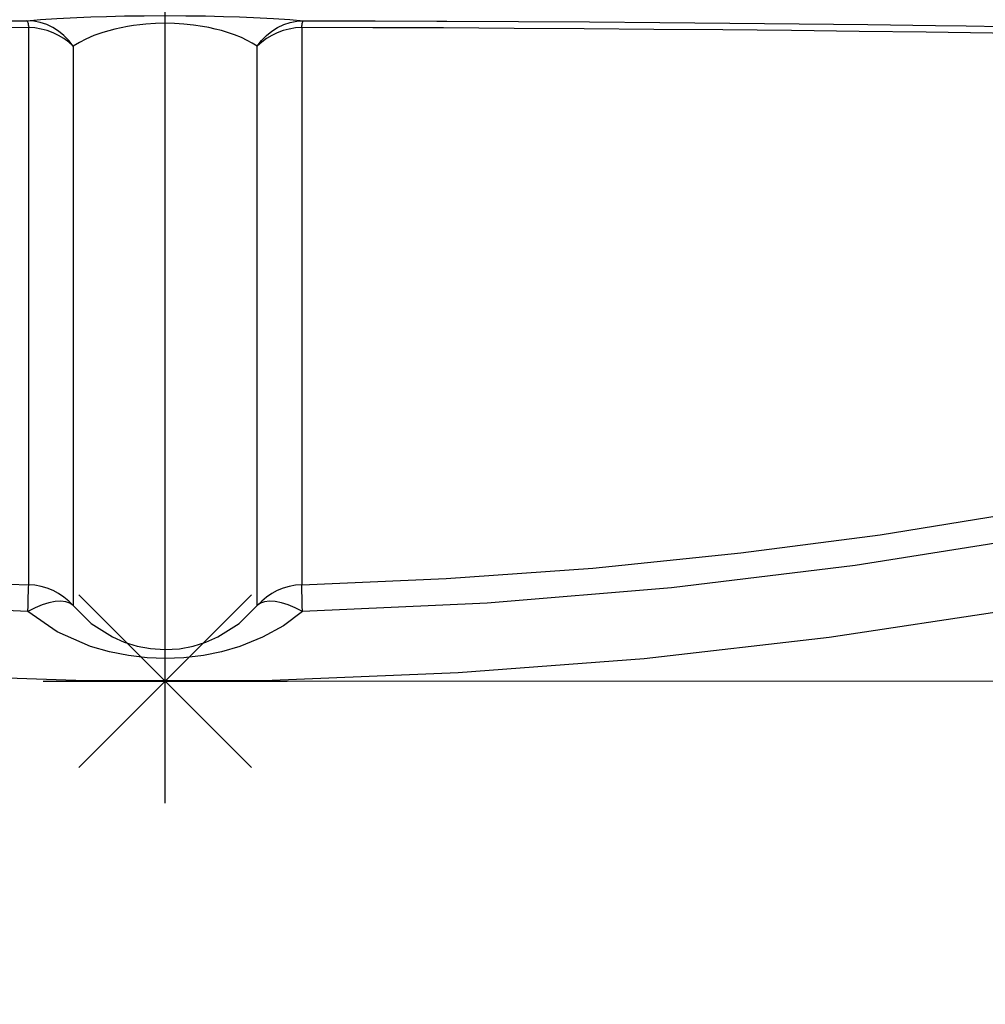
# Model space of a CAD drawing. Header units: millimetres. Extents: x 196 to 2027204, y -221452 to 153872.
# Tile 264 of 381: x 1216934 to 1217092, y -203443 to -203282. Entities that reach past the tile are written whole.
import ezdxf

# ---------------------------------------------------------------- set-up
doc = ezdxf.new("R2010")
doc.units = ezdxf.units.MM
doc.linetypes.add('CENTER', pattern=[50.8, 31.75, -6.35, 6.35, -6.35])
doc.layers.get('Defpoints').update_dxf_attribs({"lineweight": 18})
for name, color, linetype, lineweight in [('00_Основной', 163, 'Continuous', 40), ('ТМ-размеры', 25, 'Continuous', 20), ('Эл.линия силовых сетей', 1, 'Continuous', 50)]:
    doc.layers.add(name, color=color, linetype=linetype, lineweight=lineweight)
doc.styles.add('SFINKS', font='SFINKS.shx', dxfattribs={"width": 0.7, "oblique": 15})
doc.styles.add('Times New Roman', font='times.ttf')
doc.dimstyles.new('кира-50', dxfattribs={"dimtxt": 150, "dimasz": 40, "dimexe": 15, "dimexo": 0, "dimgap": 20, "dimtad": 1, "dimdec": 0, "dimrnd": 5, "dimdsep": 46, "dimtxsty": 'SFINKS', "dimblk1": 'OBLIQUE', "dimblk2": 'OBLIQUE', "dimsah": 1, "dimcen": 2.5, "dimclrd": 252, "dimclre": 252, "dimclrt": 252, "dimadec": 0, "dimazin": 0, "dimtfac": 1, "dimtdec": 0, "dimtofl": 0, "dimtmove": 0, "dimatfit": 3, "dimldrblk": 'OBLIQUE', "dimfxl": 15, "dimtfill": 1, "dimtolj": 1, "dimtzin": 0, "dimlwd": 20, "dimlwe": 20, "dimarcsym": 0})

# ---------------------------------------------------------------- blocks, each defined once
blk = doc.blocks.new('_Oblique')
at = {"color": 0, "linetype": 'ByBlock', "lineweight": -2}
blk.add_line((-0.5, -0.5), (0.5, 0.5), dxfattribs=at)
blk = doc.blocks.new('*D85')
at = {"layer": 'Defpoints', "color": 0, "linetype": 'ByBlock', "lineweight": 50, "transparency": 16777216}
for p in [(1216957.71, -194978.27), (1216957.71, -203390.23), (1218392.05, -203390.23)]:
    blk.add_point(p, dxfattribs=at)
at = {"layer": 'ТМ-размеры', "color": 252, "linetype": 'ByBlock', "lineweight": 20, "transparency": 16777216}
for p, q in [((1216957.71, -194978.27), (1218407.05, -194978.27)), ((1218392.05, -194978.27), (1218392.05, -203390.23)), ((1216957.71, -203390.23), (1218407.05, -203390.23))]:
    blk.add_line(p, q, dxfattribs=at)
at = {"layer": 'ТМ-размеры', "color": 252, "linetype": 'ByBlock', "lineweight": 20, "transparency": 16777216, "xscale": 40, "yscale": 40, "zscale": 40}
for p, rotation in [((1218392.05, -194978.27), 90), ((1218392.05, -203390.23), 270)]:
    blk.add_blockref('_Oblique', p, dxfattribs=dict(at, rotation=rotation))
at = {"layer": 'ТМ-размеры', "color": 252, "linetype": 'ByBlock', "transparency": 16777216, "insert": (1218297.05, -199184.25), "char_height": 150, "attachment_point": 5, "rotation": 90, "style": 'SFINKS', "bg_fill": 3, "box_fill_scale": 1.1, "bg_fill_color": 256, "bg_fill_true_color": 13158600, "bg_fill_transparency": 0}
blk.add_mtext('\\A1;8410', dxfattribs=at)

msp = doc.modelspace()

# ---------------------------------------------------------------- linework, layer by layer
at = {"color": 252, "linetype": 'CENTER', "lineweight": 25, "ltscale": 10}
msp.add_line((1216957.71, -203390.23, 0.2), (1216957.71, -194978.28, 0.2), dxfattribs=at)
at = {"layer": '00_Основной', "color": 252, "lineweight": 25, "ltscale": 10}
for p, q in [((1216957.71, -203410.24, 0.2), (1216957.71, -203370.23, 0.2)), ((1216971.85, -203376.08, 0.2), (1216943.57, -203404.38, 0.2)), ((1216943.57, -203376.08, 0.2), (1216971.85, -203404.38, 0.2)), ((1216937.7, -203390.22, 0.2), (1216977.71, -203390.22, 0.2))]:
    msp.add_line(p, q, dxfattribs=at)
at = {"layer": '00_Основной', "color": 252, "lineweight": 25, "ltscale": 10, "elevation": 0.2}
for points in [[(1216849.51, -203282.59), (1216853.87, -203282.54), (1216865.23, -203282.42), (1216876.69, -203282.32), (1216888.23, -203282.24), (1216899.86, -203282.17), (1216911.56, -203282.1), (1216923.3, -203282.06), (1216935.07, -203282.03)], [(1216935.07, -203282.03), (1216937.27, -203281.84), (1216939.95, -203281.66), (1216943.23, -203281.5), (1216945.51, -203281.4), (1216948.12, -203281.34), (1216951.04, -203281.26), (1216954.29, -203281.22), (1216957.69, -203281.21), (1216961.09, -203281.22), (1216964.33, -203281.26), (1216967.27, -203281.34), (1216969.87, -203281.4), (1216972.18, -203281.49), (1216975.44, -203281.66), (1216978.13, -203281.84), (1216980.35, -203282.03)], [(1216942.62, -203286.2), (1216941.91, -203285.29), (1216941.12, -203284.47), (1216940.25, -203283.76), (1216939.3, -203283.16), (1216938.3, -203282.68), (1216937.24, -203282.32), (1216936.17, -203282.11), (1216935.07, -203282.03)], [(1216935.07, -203282.03), (1216935.11, -203282.06), (1216935.14, -203282.12), (1216935.18, -203282.22), (1216935.21, -203282.35), (1216935.25, -203282.51), (1216935.28, -203282.69), (1216935.32, -203282.9), (1216935.35, -203283.16)], [(1216972.8, -203286.2), (1216971.98, -203285.7), (1216971.14, -203285.26), (1216970.19, -203284.81), (1216969.08, -203284.37), (1216967.91, -203283.96), (1216966.92, -203283.66), (1216965.91, -203283.4), (1216964.88, -203283.17), (1216963.84, -203282.97), (1216962.33, -203282.75), (1216960.78, -203282.59), (1216959.21, -203282.49), (1216957.66, -203282.45), (1216956.11, -203282.49), (1216954.56, -203282.59), (1216953.53, -203282.69), (1216952.51, -203282.83), (1216951.51, -203282.99), (1216950.48, -203283.18), (1216949.46, -203283.41), (1216948.47, -203283.68), (1216947.5, -203283.97), (1216946.04, -203284.48), (1216944.69, -203285.06), (1216943.65, -203285.58), (1216942.62, -203286.2)], [(1216972.8, -203286.2), (1216973.51, -203285.29), (1216974.3, -203284.47), (1216975.17, -203283.76), (1216976.12, -203283.16), (1216977.12, -203282.68), (1216978.18, -203282.32), (1216979.25, -203282.11), (1216980.35, -203282.03)], [(1216980.07, -203283.16), (1216980.1, -203282.9), (1216980.14, -203282.69), (1216980.17, -203282.51), (1216980.21, -203282.35), (1216980.24, -203282.22), (1216980.28, -203282.12), (1216980.31, -203282.06), (1216980.35, -203282.03)], [(1216980.35, -203282.03), (1216992.12, -203282.06), (1217002.21, -203282.1)], [(1217002.21, -203282.1), (1217003.86, -203282.1), (1217015.56, -203282.17), (1217027.19, -203282.24), (1217038.73, -203282.32), (1217050.18, -203282.42), (1217061.55, -203282.54), (1217072.78, -203282.66), (1217083.9, -203282.8), (1217088.92, -203282.87)], [(1216935.35, -203283.16), (1216923.71, -203283.18), (1216912.11, -203283.23), (1216900.56, -203283.3), (1216889.08, -203283.37), (1216877.68, -203283.45), (1216866.36, -203283.55), (1216855.14, -203283.66), (1216844.04, -203283.79), (1216833.06, -203283.93), (1216822.22, -203284.09), (1216811.54, -203284.24), (1216801.01, -203284.42), (1216790.67, -203284.61)], [(1216935.35, -203374.43), (1216935.35, -203373.8), (1216935.35, -203372.9), (1216935.35, -203371.74), (1216935.35, -203370.39), (1216935.35, -203368.71), (1216935.35, -203366.78), (1216935.35, -203364.65), (1216935.35, -203362.11), (1216935.35, -203359.37), (1216935.35, -203356.49), (1216935.35, -203355.48), (1216935.35, -203354.4), (1216935.35, -203353.27), (1216935.35, -203352.08), (1216935.35, -203350.82), (1216935.35, -203349.5), (1216935.35, -203348.11), (1216935.35, -203344.64), (1216935.35, -203340.7), (1216935.35, -203336.28), (1216935.35, -203332), (1216935.35, -203328.42), (1216935.35, -203324.56), (1216935.35, -203320.4), (1216935.35, -203316.77), (1216935.35, -203309.71), (1216935.35, -203301.81), (1216935.35, -203292.98), (1216935.35, -203283.16)], [(1216942.62, -203286.2), (1216941.9, -203285.54), (1216941.11, -203284.95), (1216940.26, -203284.44), (1216939.34, -203284), (1216938.39, -203283.65), (1216937.4, -203283.4), (1216936.38, -203283.23), (1216935.35, -203283.16)], [(1216980.07, -203283.16), (1216979.04, -203283.23), (1216978.02, -203283.4), (1216977.03, -203283.65), (1216976.07, -203284), (1216975.17, -203284.44), (1216974.31, -203284.95), (1216973.52, -203285.54), (1216972.8, -203286.2)], [(1216980.07, -203283.16), (1216980.07, -203292.52), (1216980.07, -203300.98), (1216980.07, -203308.6), (1216980.07, -203311.91), (1216980.07, -203315.08), (1216980.07, -203318.05), (1216980.07, -203321.04), (1216980.07, -203324.36), (1216980.07, -203328.23), (1216980.07, -203331.81), (1216980.07, -203335.13), (1216980.07, -203338.7), (1216980.07, -203340.22), (1216980.07, -203341.68), (1216980.07, -203343.08), (1216980.07, -203344.42), (1216980.07, -203345.71), (1216980.07, -203346.94), (1216980.07, -203348.12), (1216980.07, -203351.5), (1216980.07, -203354.47), (1216980.07, -203357.07), (1216980.07, -203359.52), (1216980.07, -203361.87), (1216980.07, -203364.06), (1216980.07, -203365.97), (1216980.07, -203367.81), (1216980.07, -203369.6), (1216980.07, -203371.18), (1216980.07, -203372.44), (1216980.07, -203372.97), (1216980.07, -203373.42), (1216980.07, -203373.82), (1216980.07, -203374.16), (1216980.07, -203374.43)], [(1217124.75, -203284.61), (1217114.4, -203284.42), (1217103.88, -203284.24), (1217093.2, -203284.09), (1217082.36, -203283.93), (1217071.38, -203283.79), (1217060.28, -203283.66), (1217049.06, -203283.55), (1217037.74, -203283.45), (1217026.34, -203283.37), (1217014.85, -203283.3), (1217003.31, -203283.23), (1216991.71, -203283.18), (1216980.07, -203283.16)], [(1217088.92, -203282.87), (1217094.86, -203282.96), (1217105.69, -203283.13), (1217116.34, -203283.31), (1217126.81, -203283.5)], [(1216942.62, -203286.2), (1216942.62, -203299.65), (1216942.62, -203312.1), (1216942.62, -203323.51), (1216942.62, -203333.88), (1216942.62, -203343.2), (1216942.62, -203351.42), (1216942.62, -203358.59), (1216942.62, -203364.66), (1216942.62, -203369.63), (1216942.62, -203373.48), (1216942.62, -203376.23), (1216942.62, -203377.86)], [(1216972.8, -203377.86), (1216972.8, -203376.23), (1216972.8, -203373.48), (1216972.8, -203369.63), (1216972.8, -203364.66), (1216972.8, -203358.59), (1216972.8, -203351.42), (1216972.8, -203343.2), (1216972.8, -203333.88), (1216972.8, -203323.51), (1216972.8, -203312.1), (1216972.8, -203299.65), (1216972.8, -203286.2)], [(1216642.49, -203310.84), (1216661.68, -203318.67), (1216679.91, -203325.57), (1216697.12, -203331.66), (1216713.35, -203336.98), (1216732.11, -203342.66), (1216749.24, -203347.43), (1216768.11, -203352.22), (1216785.36, -203356.18), (1216804.61, -203360.13), (1216821.94, -203363.26), (1216841.57, -203366.37), (1216858.81, -203368.67), (1216877.21, -203370.73), (1216887.25, -203371.66), (1216896.57, -203372.42), (1216906.76, -203373.13), (1216915.96, -203373.66), (1216925.63, -203374.1), (1216935.35, -203374.43)], [(1216980.07, -203374.43), (1217003.72, -203373.42), (1217027.76, -203371.7), (1217052.03, -203369.22), (1217074.83, -203366.23), (1217099.32, -203362.25), (1217123.14, -203357.65), (1217146.38, -203352.44), (1217165.56, -203347.6), (1217183.11, -203342.72), (1217201.89, -203337.03), (1217218.18, -203331.68), (1217235.44, -203325.6), (1217253.7, -203318.69), (1217272.93, -203310.84)], [(1216935.22, -203378.84), (1216904.95, -203377.44), (1216874.76, -203374.92), (1216844.67, -203371.26), (1216814.74, -203366.51), (1216785.01, -203360.62), (1216755.53, -203353.64), (1216726.32, -203345.57), (1216697.42, -203336.42), (1216668.91, -203326.2), (1216640.77, -203314.92)], [(1217274.65, -203314.92), (1217246.51, -203326.2), (1217218, -203336.42), (1217189.1, -203345.57), (1217159.9, -203353.64), (1217130.41, -203360.62), (1217100.68, -203366.51), (1217070.74, -203371.26), (1217040.66, -203374.92), (1217010.46, -203377.44), (1216980.2, -203378.84)], [(1216914.17, -203389.07), (1216944.68, -203390.13), (1216975.21, -203390.05), (1217005.72, -203388.83), (1217036.16, -203386.49), (1217066.48, -203383.02), (1217096.13, -203378.53), (1217125.6, -203372.97), (1217154.83, -203366.33), (1217183.82, -203358.64), (1217213, -203349.73), (1217241.56, -203339.87), (1217269.33, -203329.12)], [(1216935.22, -203378.84), (1216935.25, -203377.91), (1216935.28, -203377.06), (1216935.29, -203376.32), (1216935.31, -203375.68), (1216935.34, -203375.18), (1216935.34, -203374.79), (1216935.35, -203374.54), (1216935.35, -203374.43)], [(1216942.62, -203377.86), (1216941.9, -203377.12), (1216941.11, -203376.46), (1216940.26, -203375.86), (1216939.34, -203375.38), (1216938.39, -203374.99), (1216937.4, -203374.7), (1216936.38, -203374.51), (1216935.35, -203374.43)], [(1216980.07, -203374.43), (1216979.04, -203374.51), (1216978.02, -203374.7), (1216977.03, -203374.99), (1216976.07, -203375.38), (1216975.16, -203375.86), (1216974.31, -203376.46), (1216973.52, -203377.12), (1216972.8, -203377.86)], [(1216980.2, -203378.84), (1216980.17, -203377.91), (1216980.14, -203377.06), (1216980.12, -203376.32), (1216980.11, -203375.68), (1216980.1, -203375.18), (1216980.08, -203374.79), (1216980.07, -203374.54), (1216980.07, -203374.43)], [(1216942.62, -203377.86), (1216942.1, -203377.46), (1216941.42, -203377.21), (1216940.61, -203377.11), (1216939.68, -203377.16), (1216938.65, -203377.38), (1216937.55, -203377.73), (1216936.41, -203378.22), (1216935.22, -203378.84)], [(1216942.62, -203377.86), (1216945.59, -203380.76), (1216949.08, -203382.99), (1216951.01, -203383.84), (1216953.1, -203384.49), (1216955.33, -203384.9), (1216957.67, -203385.05), (1216960.03, -203384.91), (1216962.27, -203384.49), (1216964.38, -203383.84), (1216966.33, -203382.99), (1216969.82, -203380.76), (1216972.8, -203377.86)], [(1216980.2, -203378.84), (1216979.01, -203378.22), (1216977.87, -203377.73), (1216976.76, -203377.38), (1216975.74, -203377.16), (1216974.82, -203377.11), (1216974, -203377.21), (1216973.32, -203377.46), (1216972.8, -203377.86)], [(1216980.2, -203378.84), (1216977.08, -203381.16), (1216973.66, -203383.03), (1216969.94, -203384.53), (1216966.96, -203385.4), (1216964.01, -203386.01), (1216960.79, -203386.41), (1216957.69, -203386.52), (1216954.74, -203386.41), (1216951.7, -203386.05), (1216948.61, -203385.45), (1216945.47, -203384.53), (1216940.01, -203382.14), (1216935.22, -203378.84)]]:
    msp.add_lwpolyline(points, dxfattribs=at)

# ---------------------------------------------------------------- next in the draw order: dimensions: what is measured, and where the dimension line sits
at = {"layer": 'ТМ-размеры', "color": 3, "linetype": 'ByBlock'}
dim = msp.add_linear_dim(base=(1218392.05, -203390.23, 0.2), p1=(1216957.71, -194978.27, 0.2), p2=(1216957.71, -203390.23, 0.2), angle=90, dimstyle='кира-50', dxfattribs=at)
dim.commit()
dim.dimension.update_dxf_attribs({"geometry": '*D85', "text_midpoint": (1218297.05, -199184.25, 0.2)})

# ---------------------------------------------------------------- next in the draw order: texts
at = {"layer": 'Эл.линия силовых сетей', "color": 1, "lineweight": 20, "ltscale": 200, "insert": (1141695.24, -202736.66, 0.42), "char_height": 300, "attachment_point": 1, "rotation": 359.8977, "style": 'Times New Roman', "bg_fill": 3, "box_fill_scale": 1, "bg_fill_color": 256, "bg_fill_transparency": 0}
msp.add_mtext_dynamic_manual_height_columns('\\pi16.00321;{\\L\\C0;5ДСП-36Вт-IP54\\P\\pi1335.61388;\\l2,6}', width=3198.3366, gutter_width=1250, heights=[0], dxfattribs=at)

doc.saveas('drawing.dxf')
